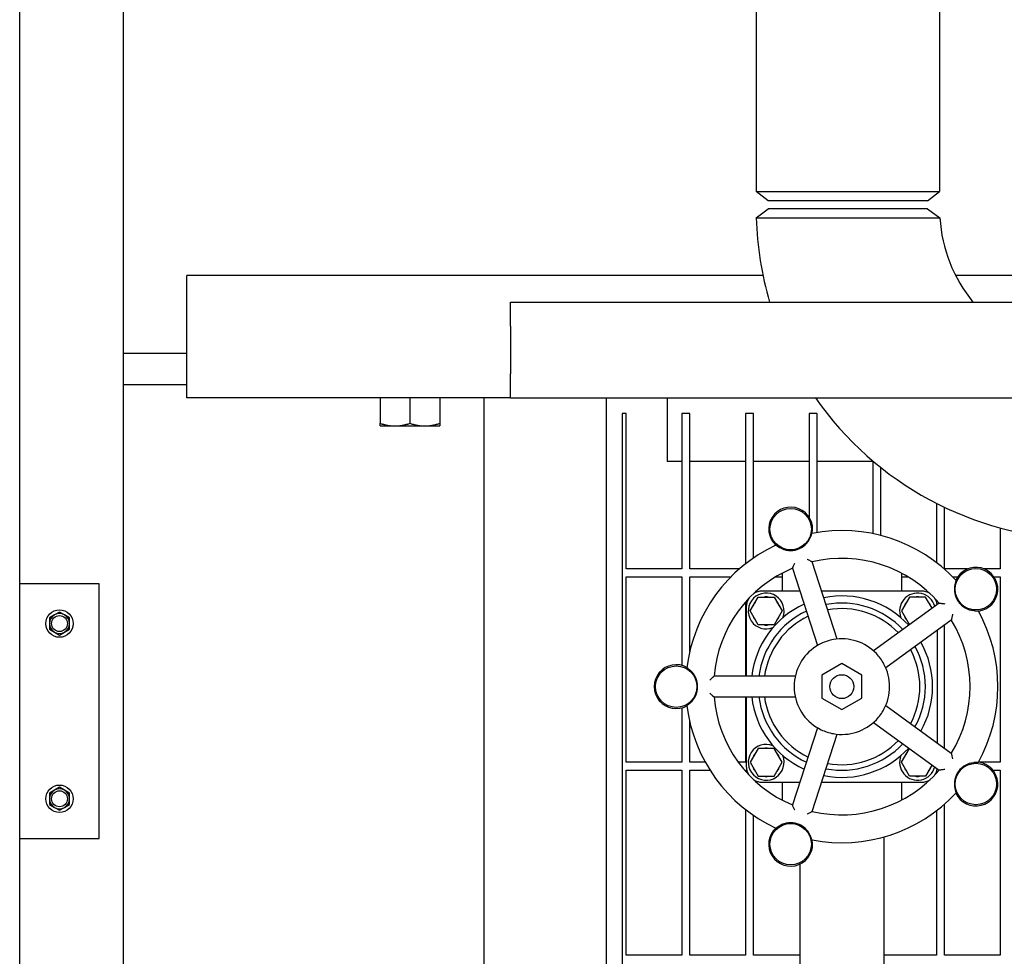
# Model space of a CAD drawing. Header units: inches. Extents: x 18 to 846, y -67 to 561.
# Tile 658 of 662: x 537 to 553, y 502 to 517. Entities that reach past the tile are written whole.
import ezdxf

# ---------------------------------------------------------------- set-up
doc = ezdxf.new("R2010")
doc.units = ezdxf.units.IN
doc.header["$LTSCALE"] = 24
doc.header["$MEASUREMENT"] = 0
doc.layers.add('Visible (ANSI)', color=7, linetype='Continuous', lineweight=30)

msp = doc.modelspace()

# ---------------------------------------------------------------- linework, layer by layer
at = {"layer": 'Visible (ANSI)'}
for p, q in [((537.05343, 445.50673), (537.05343, 542.74966)), ((538.67843, 536.56923), (538.67843, 445.50673)), ((548.61543, 533.98786), (548.61543, 514.1606)), ((551.49043, 533.98786), (551.49043, 514.1606)), ((548.61543, 514.1606), (551.49043, 514.1606)), ((548.80293, 514.01673), (548.61543, 514.1606)), ((551.30293, 514.01673), (551.49043, 514.1606)), ((548.61488, 513.74936), (548.80043, 513.89173)), ((551.30543, 513.89173), (548.80053, 513.89173)), ((551.30293, 514.01673), (548.80293, 514.01673)), ((551.30543, 513.89173), (551.49732, 513.74941)), ((548.71922, 512.84673), (539.67843, 512.84673)), ((539.67843, 510.92673), (539.67843, 512.84673)), ((584.67843, 512.84673), (551.74281, 512.84673)), ((544.75843, 512.42673), (584.25843, 512.42673)), ((544.75843, 512.05173), (544.75843, 512.42673)), ((544.75843, 512.05173), (544.75843, 511.30173)), ((538.67843, 511.62673), (539.67843, 511.62673)), ((544.75843, 510.92673), (544.75843, 511.30173)), ((539.67843, 511.12673), (538.67843, 511.12673)), ((544.75843, 510.92673), (539.67843, 510.92673)), ((542.70943, 510.92673), (542.70943, 510.52462)), ((543.17843, 510.92673), (543.17843, 510.52462)), ((543.64743, 510.92673), (543.64743, 510.52462)), ((544.75843, 510.92673), (544.33843, 510.92673)), ((544.33843, 510.92673), (544.33843, 490.50945)), ((544.75843, 510.92673), (584.25843, 510.92673)), ((546.25843, 510.92673), (546.25843, 487.17255)), ((547.21843, 510.92673), (547.21843, 509.92673)), ((546.50843, 510.67673), (546.50843, 486.95673)), ((546.57093, 510.67673), (546.50843, 510.67673)), ((546.57093, 508.23923), (546.57093, 510.67673)), ((547.57093, 510.67673), (547.44593, 510.67673)), ((547.44593, 510.67673), (547.44593, 508.23923)), ((547.57093, 508.23923), (547.57093, 510.67673)), ((548.57093, 510.67673), (548.44593, 510.67673)), ((548.44593, 510.67673), (548.44593, 508.31909)), ((548.57093, 508.41095), (548.57093, 510.67673)), ((549.57093, 510.67673), (549.44593, 510.67673)), ((549.44593, 510.67673), (549.44593, 509.04934)), ((549.57093, 508.81089), (549.57093, 510.67673)), ((542.70943, 510.48273), (542.94393, 510.48273)), ((542.94393, 510.48273), (543.41293, 510.48273)), ((543.41293, 510.48273), (543.64743, 510.48273)), ((547.44593, 509.92673), (547.21843, 509.92673)), ((548.44593, 509.92673), (547.57093, 509.92673)), ((549.44593, 509.92673), (548.57093, 509.92673)), ((550.44593, 509.92673), (549.57093, 509.92673)), ((550.44593, 509.93362), (550.44593, 508.79275)), ((550.57093, 508.76394), (550.57093, 509.83091)), ((551.44593, 509.26781), (551.44593, 508.33851)), ((551.57093, 508.23923), (551.57093, 509.20619)), ((552.44593, 508.88227), (552.44593, 508.23923)), ((549.88676, 507.13829), (549.49315, 508.3497)), ((547.44593, 508.23923), (546.57093, 508.23923)), ((548.34935, 508.23923), (547.57093, 508.23923)), ((549.02097, 508.17253), (549.02097, 507.89173)), ((549.18405, 508.24927), (549.57766, 507.03786)), ((550.89597, 508.17253), (550.89597, 507.89173)), ((551.93201, 508.23923), (551.57093, 508.23923)), ((552.44593, 508.23923), (552.19181, 508.23923)), ((538.30343, 508.00673), (537.05343, 508.00673)), ((538.30343, 504.00673), (538.30343, 508.00673)), ((546.57093, 505.20798), (546.57093, 508.11423)), ((546.57093, 508.11423), (547.44593, 508.11423)), ((547.44593, 508.11423), (547.44593, 506.72512)), ((547.57093, 506.94143), (547.57093, 508.11423)), ((547.57093, 508.11423), (548.2162, 508.11423)), ((548.91772, 508.11423), (549.02097, 508.11423)), ((550.89597, 508.11423), (550.99921, 508.11423)), ((551.70073, 508.11423), (551.77719, 508.11423)), ((552.34663, 508.11423), (552.44593, 508.11423)), ((552.44593, 508.11423), (552.44593, 505.20798)), ((549.30022, 507.89173), (548.70847, 507.89173)), ((551.20847, 507.89173), (549.64195, 507.89173)), ((548.44593, 507.71928), (548.44593, 506.55423)), ((548.51838, 507.57923), (548.64467, 507.79798)), ((548.64467, 507.79798), (548.89726, 507.79798)), ((548.89726, 507.79798), (549.02356, 507.57923)), ((551.48578, 507.70225), (550.4553, 506.95356)), ((551.01967, 507.79798), (550.89338, 507.57923)), ((551.27226, 507.79798), (551.01967, 507.79798)), ((551.3743, 507.62125), (551.27226, 507.79798)), ((551.44593, 507.74732), (551.44593, 507.71991)), ((537.67843, 507.56186), (537.60043, 507.51683)), ((537.75643, 507.51683), (537.67843, 507.56186)), ((548.45847, 507.64173), (548.45847, 506.55423)), ((548.64467, 507.36048), (548.51838, 507.57923)), ((549.02356, 507.57923), (548.89726, 507.36048)), ((550.89338, 507.57923), (551.0184, 507.36268)), ((537.60043, 507.51683), (537.52243, 507.4718)), ((537.52243, 507.4718), (537.52243, 507.38173)), ((537.83443, 507.4718), (537.75643, 507.51683)), ((537.83443, 507.38173), (537.83443, 507.4718)), ((550.64633, 506.69063), (551.67681, 507.43932)), ((537.52243, 507.38173), (537.52243, 507.29166)), ((537.52243, 507.29166), (537.60043, 507.24663)), ((537.60043, 507.24663), (537.67843, 507.2016)), ((537.67843, 507.2016), (537.75643, 507.24663)), ((537.75643, 507.24663), (537.83443, 507.29166)), ((537.83443, 507.29166), (537.83443, 507.38173)), ((548.89726, 507.36048), (548.64467, 507.36048)), ((551.45847, 505.50278), (551.45847, 507.28068)), ((551.57093, 505.42107), (551.57093, 507.36239)), ((549.95847, 506.75257), (549.64597, 506.57215)), ((550.27097, 506.57215), (549.95847, 506.75257)), ((549.22628, 506.55423), (547.95253, 506.55423)), ((549.64597, 506.57215), (549.64597, 506.21131)), ((550.27097, 506.21131), (550.27097, 506.57215)), ((547.95253, 506.22923), (549.22628, 506.22923)), ((548.44593, 506.22923), (548.44593, 505.20798)), ((548.45847, 506.22923), (548.45847, 505.14173)), ((549.64597, 506.21131), (549.95847, 506.03089)), ((549.95847, 506.03089), (550.27097, 506.21131)), ((547.44593, 506.05834), (547.44593, 505.20798)), ((551.67681, 505.34414), (550.64633, 506.09283)), ((547.57093, 505.20798), (547.57093, 505.84203)), ((549.57766, 505.7456), (549.18405, 504.53419)), ((550.4553, 505.8299), (551.48578, 505.08121)), ((549.49315, 504.43376), (549.88676, 505.64517)), ((548.64467, 505.42298), (548.51838, 505.20423)), ((548.89726, 505.42298), (548.64467, 505.42298)), ((549.02356, 505.20423), (548.89726, 505.42298)), ((550.89338, 505.20423), (551.0184, 505.42078)), ((547.44593, 505.20798), (546.57093, 505.20798)), ((546.57093, 502.17673), (546.57093, 505.08298)), ((546.57093, 505.08298), (547.44593, 505.08298)), ((547.44593, 505.08298), (547.44593, 502.17673)), ((547.81342, 505.20798), (547.57093, 505.20798)), ((547.57093, 502.17673), (547.57093, 505.08298)), ((547.57093, 505.08298), (547.88731, 505.08298)), ((548.44593, 505.20798), (548.33092, 505.20798)), ((548.42963, 505.08298), (548.44593, 505.08298)), ((548.44593, 505.08298), (548.44593, 505.06418)), ((548.51838, 505.20423), (548.64467, 504.98548)), ((548.89726, 504.98548), (549.02356, 505.20423)), ((551.01967, 504.98548), (550.89338, 505.20423)), ((551.3743, 505.16221), (551.27226, 504.98548)), ((552.44593, 505.20798), (552.10352, 505.20798)), ((552.32766, 505.08298), (552.44593, 505.08298)), ((552.44593, 505.08298), (552.44593, 502.17673)), ((548.64467, 504.98548), (548.89726, 504.98548)), ((551.27226, 504.98548), (551.01967, 504.98548)), ((551.44593, 505.06355), (551.44593, 505.03615)), ((537.60043, 504.76683), (537.52243, 504.7218)), ((537.67843, 504.81186), (537.60043, 504.76683)), ((537.75643, 504.76683), (537.67843, 504.81186)), ((537.83443, 504.7218), (537.75643, 504.76683)), ((548.70847, 504.89173), (549.30022, 504.89173)), ((549.02097, 504.89173), (549.02097, 504.61093)), ((549.64195, 504.89173), (551.20847, 504.89173)), ((550.89597, 504.89173), (550.89597, 504.61093)), ((537.52243, 504.7218), (537.52243, 504.63173)), ((537.52243, 504.63173), (537.52243, 504.54166)), ((537.83443, 504.63173), (537.83443, 504.7218)), ((537.83443, 504.54166), (537.83443, 504.63173)), ((537.52243, 504.54166), (537.60043, 504.49663)), ((537.60043, 504.49663), (537.67843, 504.4516)), ((537.67843, 504.4516), (537.75643, 504.49663)), ((537.75643, 504.49663), (537.83443, 504.54166)), ((548.44593, 504.46437), (548.44593, 502.17673)), ((551.57093, 502.17673), (551.57093, 504.54715)), ((548.57093, 502.17673), (548.57093, 504.37251)), ((551.44593, 504.44495), (551.44593, 502.17673)), ((537.05343, 504.00673), (538.30343, 504.00673)), ((550.61597, 504.0316), (550.61597, 501.58173)), ((549.30097, 503.60673), (549.30097, 501.58173)), ((547.44593, 502.17673), (546.57093, 502.17673)), ((548.44593, 502.17673), (547.57093, 502.17673)), ((549.30097, 502.17673), (548.57093, 502.17673)), ((551.44593, 502.17673), (550.61597, 502.17673)), ((552.44593, 502.17673), (551.57093, 502.17673))]:
    msp.add_line(p, q, dxfattribs=at)
for centre, radius in [((549.15502, 508.86448), 0.325), ((552.06191, 507.91997), 0.325), ((537.67843, 507.38173), 0.216), ((537.67843, 507.38173), 0.1248), ((547.35847, 506.39173), 0.325), ((549.95847, 506.39173), 0.1875), ((552.06191, 504.86349), 0.325), ((537.67843, 504.63173), 0.216), ((537.67843, 504.63173), 0.1248), ((549.15502, 503.91898), 0.325)]:
    msp.add_circle(centre, radius, dxfattribs=at)
for centre, radius, start, end in [((553.80293, 513.89173), 5.19, 181.571968, 196.395947), ((553.80293, 513.89173), 2.31, 183.532272, 219.360611), ((553.80293, 513.89173), 5.19, 214.840296, 268.428032), ((549.15502, 508.86448), 0.34467, 348.730099, 227.269901), ((549.95847, 506.39173), 2.45, 43.00566, 100.99434), ((549.15502, 508.86448), 0.33645, 239.578984, 336.421016), ((549.95847, 506.39173), 2.45, 115.00566, 172.99434), ((549.95847, 506.39173), 2.0125, 40.631409, 103.368591), ((549.95847, 506.39173), 2.0125, 112.631409, 175.368591), ((552.06191, 507.91997), 0.34467, 276.730099, 155.269901), ((548.77097, 507.57923), 0.28125, 337.795252, 292.204748), ((548.70847, 507.64173), 0.25, 90, 122.417708), ((551.14597, 507.57923), 0.28125, 15.126137, 202.204748), ((551.20847, 507.64173), 0.25, 57.582292, 90), ((552.06191, 507.91997), 0.33645, 167.578984, 264.421016), ((548.70847, 507.64173), 0.25, 147.582292, 180), ((548.77097, 507.57923), 0.22125, 141.37864, 158.62136), ((548.77097, 507.57923), 0.22125, 81.37864, 98.62136), ((548.77097, 507.57923), 0.22125, 21.37864, 38.62136), ((549.95847, 506.39173), 1.42427, 42.551344, 101.448656), ((549.95847, 506.39173), 1.31108, 43.119769, 100.880231), ((551.14597, 507.57923), 0.22125, 141.37864, 158.62136), ((551.14597, 507.57923), 0.22125, 81.37864, 98.62136), ((551.14597, 507.57923), 0.22125, 21.37864, 38.62136), ((551.20847, 507.64173), 0.25, 8.860487, 32.417708), ((549.95847, 506.39173), 1.42427, 114.551344, 173.448656), ((549.95847, 506.39173), 1.31108, 115.119769, 172.880231), ((549.95847, 506.39173), 1.22505, 43.622609, 100.377391), ((549.95847, 506.39173), 2.45, 331.00566, 28.99434), ((537.67843, 507.38173), 0.156, 120, 180), ((537.67843, 507.38173), 0.156, 60, 120), ((537.67843, 507.38173), 0.156, 0, 60), ((548.77097, 507.57923), 0.22125, 201.37864, 218.62136), ((549.95847, 506.39173), 1.22505, 115.622609, 172.377391), ((548.77097, 507.57923), 0.22125, 321.37864, 338.62136), ((551.14597, 507.57923), 0.22125, 201.37864, 218.62136), ((549.95847, 506.39173), 2.0125, 328.631409, 31.368591), ((537.67843, 507.38173), 0.156, 180, 240), ((537.67843, 507.38173), 0.156, 240, 300), ((537.67843, 507.38173), 0.156, 300, 0), ((548.77097, 507.57923), 0.22125, 261.37864, 278.62136), ((549.95847, 506.39173), 0.75, 100.265933, 115.734067), ((549.95847, 506.39173), 0.75, 43.734067, 100.265933), ((549.95847, 506.39173), 1.42427, 330.551344, 29.448656), ((549.95847, 506.39173), 0.75, 115.734067, 172.265933), ((549.95847, 506.39173), 1.22505, 331.622609, 28.377391), ((549.95847, 506.39173), 1.31108, 331.119769, 28.880231), ((549.95847, 506.39173), 0.75, 28.265933, 43.734067), ((547.35847, 506.39173), 0.34467, 60.730099, 299.269901), ((547.35847, 506.39173), 0.33645, 311.578984, 48.421016), ((549.95847, 506.39173), 0.75, 331.734067, 28.265933), ((549.95847, 506.39173), 0.75, 172.265933, 187.734067), ((549.95847, 506.39173), 2.0125, 184.631409, 247.368591), ((549.95847, 506.39173), 1.42427, 186.551344, 245.448656), ((549.95847, 506.39173), 1.31108, 187.119769, 244.880231), ((549.95847, 506.39173), 1.22505, 187.622609, 244.377391), ((549.95847, 506.39173), 0.75, 187.734067, 244.265933), ((549.95847, 506.39173), 2.45, 187.00566, 244.99434), ((549.95847, 506.39173), 0.75, 316.265933, 331.734067), ((549.95847, 506.39173), 0.75, 259.734067, 316.265933), ((549.95847, 506.39173), 0.75, 244.265933, 259.734067), ((549.95847, 506.39173), 1.22505, 259.622609, 316.377391), ((548.77097, 505.20423), 0.28125, 67.795252, 22.204748), ((548.77097, 505.20423), 0.22125, 81.37864, 98.62136), ((549.95847, 506.39173), 1.42427, 258.551344, 317.448656), ((549.95847, 506.39173), 1.31108, 259.119769, 316.880231), ((548.77097, 505.20423), 0.22125, 141.37864, 158.62136), ((548.77097, 505.20423), 0.22125, 21.37864, 38.62136), ((551.14597, 505.20423), 0.28125, 157.795252, 344.873863), ((551.14597, 505.20423), 0.22125, 141.37864, 158.62136), ((548.70847, 505.14173), 0.25, 180, 212.417708), ((548.77097, 505.20423), 0.22125, 201.37864, 218.62136), ((548.77097, 505.20423), 0.22125, 321.37864, 338.62136), ((549.95847, 506.39173), 2.0125, 256.631409, 319.368591), ((551.14597, 505.20423), 0.22125, 201.37864, 218.62136), ((551.14597, 505.20423), 0.22125, 321.37864, 338.62136), ((551.20847, 505.14173), 0.25, 327.582292, 351.139513), ((552.06191, 504.86349), 0.33645, 95.578984, 192.421016), ((552.06191, 504.86349), 0.34467, 204.730099, 83.269901), ((548.70847, 505.14173), 0.25, 237.582292, 270), ((548.77097, 505.20423), 0.22125, 261.37864, 278.62136), ((551.14597, 505.20423), 0.22125, 261.37864, 278.62136), ((551.20847, 505.14173), 0.25, 270, 302.417708), ((537.67843, 504.63173), 0.156, 120, 180), ((537.67843, 504.63173), 0.156, 60, 120), ((537.67843, 504.63173), 0.156, 0, 60), ((537.67843, 504.63173), 0.156, 180, 240), ((537.67843, 504.63173), 0.156, 300, 0), ((549.95847, 506.39173), 2.45, 259.00566, 316.99434), ((537.67843, 504.63173), 0.156, 240, 300), ((549.15502, 503.91898), 0.34467, 132.730099, 11.269901), ((549.15502, 503.91898), 0.33645, 23.578984, 120.421016)]:
    msp.add_arc(centre, radius, start, end, dxfattribs=at)
for points, knots in [([(548.615, 513.74936), (548.61508, 513.74936), (548.63749, 513.74936), (548.7454, 513.74935), (548.85435, 513.74935), (549.14259, 513.74935), (549.32194, 513.74935), (549.70931, 513.74934), (549.9158, 513.74934), (550.3265, 513.74934), (550.53047, 513.74934), (550.88335, 513.74935), (551.03521, 513.74936), (551.28203, 513.74938), (551.37627, 513.74939), (551.47559, 513.74941), (551.49732, 513.74941), (551.49732, 513.74941)], [0, 0, 0, 0, 0.30609723, 0.30609723, 0.74775686, 0.74775686, 1.1908901, 1.1908901, 1.61773044, 1.61773044, 2.04730492, 2.04730492, 2.44315297, 2.44315297, 2.84306953, 2.84306953, 3.14159265, 3.14159265, 3.14159265, 3.14159265]), ([(549.46339, 508.72989), (549.46592, 508.73571), (549.46839, 508.74156), (549.47443, 508.75634), (549.47779, 508.76503), (549.48321, 508.77916), (549.48534, 508.78475), (549.48861, 508.79266), (549.4898, 508.79518), (549.49085, 508.79655), (549.49105, 508.79673), (549.49122, 508.79676)], [0.580991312, 0.580991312, 0.580991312, 0.580991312, 0.631248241, 0.631248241, 0.710233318, 0.710233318, 0.777125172, 0.777125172, 0.836433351, 0.836433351, 0.854846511, 0.854846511, 0.854846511, 0.854846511]), ([(548.92283, 508.61208), (548.92325, 508.61228), (548.92453, 508.61178), (548.92909, 508.60929), (548.93262, 508.60708), (548.94194, 508.60108), (548.94783, 508.59722), (548.96194, 508.58816), (548.97025, 508.58294), (548.98076, 508.57664), (548.98271, 508.57549), (548.98466, 508.57434)], [0.256029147, 0.256029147, 0.256029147, 0.256029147, 0.303466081, 0.303466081, 0.359721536, 0.359721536, 0.422672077, 0.422672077, 0.495531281, 0.495531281, 0.511919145, 0.511919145, 0.511919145, 0.511919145]), ([(549.18885, 508.26144), (549.18928, 508.26244), (549.18973, 508.26348), (549.19287, 508.27065), (549.19613, 508.27794), (549.20275, 508.29255), (549.20613, 508.29994), (549.21311, 508.3151), (549.21677, 508.32299), (549.22047, 508.33092), (549.22051, 508.331), (549.22056, 508.33109)], [-0.213474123, -0.213474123, -0.213474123, -0.213474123, -0.200917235, -0.200917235, -0.130058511, -0.130058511, -0.065919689, -0.065919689, 0, 0, 0.00073204, 0.00073204, 0.00073204, 0.00073204]), ([(549.41552, 508.39444), (549.4156, 508.39439), (549.41568, 508.39435), (549.42744, 508.38784), (549.43925, 508.38125), (549.45879, 508.37021), (549.46706, 508.36549), (549.47701, 508.35972), (549.4797, 508.35815), (549.48211, 508.35673)], [-1.12932249, -1.12932249, -1.12932249, -1.12932249, -1.1286543, -1.1286543, -1.032789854, -1.032789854, -0.957765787, -0.957765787, -0.927258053, -0.927258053, -0.927258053, -0.927258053]), ([(549.48211, 508.35673), (549.48322, 508.35607), (549.48425, 508.35544), (549.48601, 508.35433), (549.48675, 508.35385), (549.48743, 508.3534)], [0, 0, 0, 0, 0.0147482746, 0.0147482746, 0.0272239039, 0.0272239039, 0.0272239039, 0.0272239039]), ([(549.48743, 508.3534), (549.48751, 508.35334), (549.4876, 508.35329), (549.48939, 508.35209), (549.49079, 508.35121), (549.49264, 508.35004), (549.49314, 508.34973), (549.49315, 508.3497)], [0.4131175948, 0.4131175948, 0.4131175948, 0.4131175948, 0.4146759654, 0.4146759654, 0.4470960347, 0.4470960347, 0.4777405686, 0.4777405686, 0.4777405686, 0.4777405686]), ([(549.18405, 508.24927), (549.18404, 508.24932), (549.1845, 508.25041), (549.18562, 508.25328), (549.18604, 508.25437), (549.1865, 508.25562)], [0, 0, 0, 0, 0.0434713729, 0.0434713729, 0.0637358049, 0.0637358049, 0.0637358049, 0.0637358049]), ([(549.1865, 508.25562), (549.18678, 508.25637), (549.18709, 508.25718), (549.18786, 508.2591), (549.18833, 508.26024), (549.18885, 508.26144)], [0, 0, 0, 0, 0.0122046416, 0.0122046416, 0.0272233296, 0.0272233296, 0.0272233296, 0.0272233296]), ([(551.75012, 508.0628), (551.75043, 508.06247), (551.75035, 508.06109), (551.74939, 508.05599), (551.74838, 508.05194), (551.74556, 508.04122), (551.7437, 508.03442), (551.73944, 508.01819), (551.73705, 508.00867), (551.73431, 507.99673), (551.73382, 507.99454), (551.73333, 507.99234)], [0.256027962, 0.256027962, 0.256027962, 0.256027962, 0.303473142, 0.303473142, 0.359745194, 0.359745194, 0.422728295, 0.422728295, 0.4956367, 0.4956367, 0.511914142, 0.511914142, 0.511914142, 0.511914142]), ([(551.48578, 507.70225), (551.48582, 507.70228), (551.48702, 507.70218), (551.49011, 507.702), (551.49127, 507.70194), (551.49258, 507.70188)], [0, 0, 0, 0, 0.0437201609, 0.0437201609, 0.0637381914, 0.0637381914, 0.0637381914, 0.0637381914]), ([(551.49258, 507.70188), (551.49338, 507.70185), (551.49424, 507.70181), (551.49631, 507.70167), (551.49753, 507.70158), (551.49884, 507.70145)], [0, 0, 0, 0, 0.0122046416, 0.0122046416, 0.0272233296, 0.0272233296, 0.0272233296, 0.0272233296]), ([(551.49884, 507.70145), (551.49935, 507.70141), (551.49987, 507.70136), (551.50656, 507.70071), (551.51406, 507.69991), (551.52992, 507.69816), (551.53843, 507.69719), (551.55606, 507.69512), (551.56535, 507.69399), (551.57468, 507.69285), (551.57478, 507.69283), (551.57488, 507.69282)], [-0.213420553, -0.213420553, -0.213420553, -0.213420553, -0.207538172, -0.207538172, -0.138849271, -0.138849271, -0.070825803, -0.070825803, 0, 0, 0.000778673, 0.000778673, 0.000778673, 0.000778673]), ([(552.0292, 507.58511), (552.03555, 507.5845), (552.04191, 507.58395), (552.05785, 507.58278), (552.06715, 507.58226), (552.08224, 507.58148), (552.08821, 507.58118), (552.09672, 507.58051), (552.09948, 507.58017), (552.10109, 507.57959), (552.10132, 507.57945), (552.1014, 507.5793)], [0.581001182, 0.581001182, 0.581001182, 0.581001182, 0.631503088, 0.631503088, 0.710456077, 0.710456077, 0.777323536, 0.777323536, 0.836617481, 0.836617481, 0.854862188, 0.854862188, 0.854862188, 0.854862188]), ([(551.67856, 507.4459), (551.67832, 507.44504), (551.6781, 507.44424), (551.67755, 507.44218), (551.67729, 507.44112), (551.67693, 507.43971), (551.67684, 507.43934), (551.67681, 507.43932)], [0.4116232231, 0.4116232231, 0.4116232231, 0.4116232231, 0.4251808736, 0.4251808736, 0.4504118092, 0.4504118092, 0.4744256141, 0.4744256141, 0.4744256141, 0.4744256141]), ([(551.68009, 507.45199), (551.67981, 507.45073), (551.67953, 507.44955), (551.67901, 507.44754), (551.67878, 507.44669), (551.67856, 507.4459)], [0, 0, 0, 0, 0.0147482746, 0.0147482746, 0.0272239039, 0.0272239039, 0.0272239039, 0.0272239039]), ([(551.69537, 507.52697), (551.69536, 507.52687), (551.69534, 507.52677), (551.69373, 507.51849), (551.69212, 507.51026), (551.68898, 507.49449), (551.68743, 507.48684), (551.68419, 507.47104), (551.68248, 507.4629), (551.68068, 507.45467), (551.68038, 507.45329), (551.68009, 507.45199)], [-1.170993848, -1.170993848, -1.170993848, -1.170993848, -1.170211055, -1.170211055, -1.105988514, -1.105988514, -1.043767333, -1.043767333, -0.970046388, -0.970046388, -0.954437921, -0.954437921, -0.954437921, -0.954437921]), ([(547.58175, 506.64341), (547.57699, 506.64763), (547.57218, 506.6518), (547.55999, 506.66211), (547.55276, 506.668), (547.54101, 506.67751), (547.53635, 506.68126), (547.52984, 506.68681), (547.52782, 506.68871), (547.52684, 506.69013), (547.52674, 506.69038), (547.52676, 506.69055)], [0.580996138, 0.580996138, 0.580996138, 0.580996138, 0.631372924, 0.631372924, 0.710342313, 0.710342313, 0.777222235, 0.777222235, 0.836523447, 0.836523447, 0.854854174, 0.854854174, 0.854854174, 0.854854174]), ([(547.886, 506.49423), (547.88605, 506.49428), (547.88611, 506.49433), (547.89508, 506.5027), (547.90413, 506.5111), (547.92007, 506.52576), (547.92728, 506.53232), (547.9368, 506.5409), (547.9398, 506.54358), (547.94244, 506.54591)], [-0.963116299, -0.963116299, -0.963116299, -0.963116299, -0.962750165, -0.962750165, -0.902454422, -0.902454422, -0.850501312, -0.850501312, -0.824120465, -0.824120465, -0.824120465, -0.824120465]), ([(547.94244, 506.54591), (547.94341, 506.54676), (547.94433, 506.54755), (547.94592, 506.54887), (547.94661, 506.54943), (547.94725, 506.54994)], [0, 0, 0, 0, 0.0147482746, 0.0147482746, 0.0272239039, 0.0272239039, 0.0272239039, 0.0272239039]), ([(547.94725, 506.54994), (547.9481, 506.55061), (547.94887, 506.55122), (547.95143, 506.55331), (547.95248, 506.55423), (547.95253, 506.55423)], [0.4772228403, 0.4772228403, 0.4772228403, 0.4772228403, 0.5013776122, 0.5013776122, 0.5703092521, 0.5703092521, 0.5703092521, 0.5703092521]), ([(547.94244, 506.23755), (547.94239, 506.2376), (547.94233, 506.23765), (547.93819, 506.2413), (547.93325, 506.24574), (547.92166, 506.25626), (547.91472, 506.26261), (547.90064, 506.2756), (547.89337, 506.28235), (547.88611, 506.28913), (547.88605, 506.28918), (547.886, 506.28923)], [-0.213641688, -0.213641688, -0.213641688, -0.213641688, -0.212811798, -0.212811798, -0.150256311, -0.150256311, -0.075100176, -0.075100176, 0, 0, 0.000564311, 0.000564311, 0.000564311, 0.000564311]), ([(547.94725, 506.23353), (547.94663, 506.23402), (547.94595, 506.23457), (547.94436, 506.23588), (547.94342, 506.23668), (547.94244, 506.23755)], [0, 0, 0, 0, 0.0122046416, 0.0122046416, 0.0272233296, 0.0272233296, 0.0272233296, 0.0272233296]), ([(547.95253, 506.22923), (547.95248, 506.22923), (547.95161, 506.22999), (547.94925, 506.23193), (547.94832, 506.23268), (547.94725, 506.23353)], [0, 0, 0, 0, 0.042975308, 0.042975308, 0.0637310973, 0.0637310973, 0.0637310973, 0.0637310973]), ([(547.52676, 506.09291), (547.5267, 506.09337), (547.52757, 506.09443), (547.53134, 506.09799), (547.53454, 506.10067), (547.54312, 506.10768), (547.54861, 506.11209), (547.56158, 506.1227), (547.56911, 506.12899), (547.57835, 506.13704), (547.58005, 506.13854), (547.58175, 506.14005)], [0.256029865, 0.256029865, 0.256029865, 0.256029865, 0.303461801, 0.303461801, 0.359707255, 0.359707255, 0.422638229, 0.422638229, 0.495467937, 0.495467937, 0.511922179, 0.511922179, 0.511922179, 0.511922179]), ([(551.67681, 505.34414), (551.67685, 505.34411), (551.67713, 505.34293), (551.67791, 505.33993), (551.67821, 505.33882), (551.67856, 505.33756)], [0, 0, 0, 0, 0.0438217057, 0.0438217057, 0.0637391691, 0.0637391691, 0.0637391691, 0.0637391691]), ([(551.67856, 505.33756), (551.67878, 505.33679), (551.679, 505.33595), (551.67951, 505.33395), (551.6798, 505.33276), (551.68009, 505.33148)], [0, 0, 0, 0, 0.0122046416, 0.0122046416, 0.0272233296, 0.0272233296, 0.0272233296, 0.0272233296]), ([(551.68009, 505.33148), (551.68045, 505.32986), (551.68083, 505.32813), (551.68276, 505.31924), (551.68453, 505.3108), (551.68913, 505.28833), (551.69223, 505.27271), (551.69534, 505.25669), (551.69536, 505.25659), (551.69537, 505.25649)], [-0.224272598, -0.224272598, -0.224272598, -0.224272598, -0.203748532, -0.203748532, -0.123574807, -0.123574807, 0, 0, 0.000774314, 0.000774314, 0.000774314, 0.000774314]), ([(551.49258, 505.08158), (551.49143, 505.08153), (551.49039, 505.08148), (551.48716, 505.08129), (551.48583, 505.08118), (551.48578, 505.08121)], [0.4166312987, 0.4166312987, 0.4166312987, 0.4166312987, 0.4346079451, 0.4346079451, 0.481762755, 0.481762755, 0.481762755, 0.481762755]), ([(551.49884, 505.08201), (551.49756, 505.08189), (551.49635, 505.08179), (551.49428, 505.08166), (551.4934, 505.08161), (551.49258, 505.08158)], [0, 0, 0, 0, 0.0147482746, 0.0147482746, 0.0272239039, 0.0272239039, 0.0272239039, 0.0272239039]), ([(551.57488, 505.09064), (551.57478, 505.09063), (551.57468, 505.09062), (551.56418, 505.08932), (551.5537, 505.08806), (551.53409, 505.08577), (551.52473, 505.08471), (551.50984, 505.0831), (551.50383, 505.08248), (551.49884, 505.08201)], [-1.114835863, -1.114835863, -1.114835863, -1.114835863, -1.114124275, -1.114124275, -1.04122279, -1.04122279, -0.971966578, -0.971966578, -0.919083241, -0.919083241, -0.919083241, -0.919083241]), ([(552.1014, 505.20416), (552.10118, 505.20376), (552.09985, 505.20341), (552.0947, 505.20274), (552.09054, 505.20245), (552.07948, 505.20183), (552.07244, 505.20149), (552.0557, 505.20053), (552.04591, 505.19986), (552.0337, 505.19878), (552.03145, 505.19857), (552.0292, 505.19835)], [0.256029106, 0.256029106, 0.256029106, 0.256029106, 0.303466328, 0.303466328, 0.359722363, 0.359722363, 0.422674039, 0.422674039, 0.495534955, 0.495534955, 0.511918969, 0.511918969, 0.511918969, 0.511918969]), ([(551.73333, 504.79112), (551.73471, 504.78487), (551.73617, 504.77863), (551.73998, 504.76309), (551.74237, 504.75409), (551.74627, 504.73951), (551.74783, 504.73375), (551.74983, 504.72546), (551.75035, 504.72274), (551.7503, 504.72104), (551.75023, 504.72078), (551.75012, 504.72066)], [0.581008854, 0.581008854, 0.581008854, 0.581008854, 0.631700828, 0.631700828, 0.710628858, 0.710628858, 0.777477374, 0.777477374, 0.836760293, 0.836760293, 0.854874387, 0.854874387, 0.854874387, 0.854874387]), ([(549.1865, 504.52784), (549.18599, 504.52923), (549.18553, 504.53042), (549.18445, 504.53316), (549.18404, 504.53415), (549.18405, 504.53419)], [0.4187937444, 0.4187937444, 0.4187937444, 0.4187937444, 0.4420840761, 0.4420840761, 0.4846304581, 0.4846304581, 0.4846304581, 0.4846304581]), ([(549.18885, 504.52202), (549.18833, 504.5232), (549.18787, 504.52432), (549.18711, 504.52625), (549.18679, 504.52707), (549.1865, 504.52784)], [0, 0, 0, 0, 0.0147482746, 0.0147482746, 0.0272239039, 0.0272239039, 0.0272239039, 0.0272239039]), ([(549.22056, 504.45237), (549.22051, 504.45246), (549.22047, 504.45255), (549.21698, 504.46003), (549.21352, 504.46748), (549.2069, 504.48185), (549.20368, 504.48887), (549.19703, 504.50353), (549.1936, 504.51118), (549.19009, 504.51916), (549.18945, 504.52063), (549.18885, 504.52202)], [-1.156707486, -1.156707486, -1.156707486, -1.156707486, -1.155975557, -1.155975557, -1.093745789, -1.093745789, -1.033015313, -1.033015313, -0.959969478, -0.959969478, -0.942527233, -0.942527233, -0.942527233, -0.942527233]), ([(549.48211, 504.42673), (549.48058, 504.42583), (549.47893, 504.42486), (549.47094, 504.42021), (549.4635, 504.41594), (549.44366, 504.40468), (549.42985, 504.39696), (549.41568, 504.38911), (549.4156, 504.38907), (549.41552, 504.38902)], [-0.224216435, -0.224216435, -0.224216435, -0.224216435, -0.202169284, -0.202169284, -0.122714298, -0.122714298, 0, 0, 0.000708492, 0.000708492, 0.000708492, 0.000708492]), ([(549.48743, 504.43006), (549.48676, 504.42962), (549.48604, 504.42915), (549.48429, 504.42804), (549.48324, 504.4274), (549.48211, 504.42673)], [0, 0, 0, 0, 0.0122046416, 0.0122046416, 0.0272233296, 0.0272233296, 0.0272233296, 0.0272233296]), ([(549.49315, 504.43376), (549.49313, 504.43371), (549.4921, 504.43309), (549.48949, 504.43142), (549.48852, 504.43079), (549.48743, 504.43006)], [0, 0, 0, 0, 0.0437127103, 0.0437127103, 0.0637381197, 0.0637381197, 0.0637381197, 0.0637381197]), ([(548.98466, 504.20912), (548.97916, 504.20589), (548.9737, 504.20259), (548.96011, 504.19417), (548.95228, 504.18912), (548.93961, 504.18089), (548.93461, 504.17762), (548.92733, 504.17315), (548.9249, 504.17181), (548.92326, 504.17133), (548.92299, 504.17131), (548.92283, 504.17138)], [0.581000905, 0.581000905, 0.581000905, 0.581000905, 0.63149595, 0.63149595, 0.710449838, 0.710449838, 0.777317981, 0.777317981, 0.836612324, 0.836612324, 0.854861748, 0.854861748, 0.854861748, 0.854861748]), ([(549.49122, 503.9867), (549.49077, 503.98679), (549.49003, 503.98794), (549.48781, 503.99263), (549.48624, 503.99649), (549.48223, 504.00682), (549.47974, 504.0134), (549.47366, 504.029), (549.47001, 504.0381), (549.4652, 504.04939), (549.4643, 504.05148), (549.46339, 504.05357)], [0.256030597, 0.256030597, 0.256030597, 0.256030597, 0.303457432, 0.303457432, 0.359692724, 0.359692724, 0.422603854, 0.422603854, 0.495403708, 0.495403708, 0.511925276, 0.511925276, 0.511925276, 0.511925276])]:
    msp.add_open_spline(points, degree=3, knots=knots, dxfattribs=at)
for points in [[(542.70943, 510.52462), (542.8351, 510.48273), (542.94393, 510.48273)], [(542.70943, 510.48273), (542.70943, 510.48273), (542.70943, 510.52462)], [(542.94393, 510.48273), (543.05276, 510.48273), (543.17843, 510.52462)], [(543.17843, 510.52462), (543.3041, 510.48273), (543.41293, 510.48273)], [(543.41293, 510.48273), (543.52176, 510.48273), (543.64743, 510.52462)], [(543.64743, 510.52462), (543.64743, 510.48273), (543.64743, 510.48273)]]:
    msp.add_rational_spline(points, [1, 1.0379548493, 1], degree=2, dxfattribs=at)

doc.saveas('drawing.dxf')
